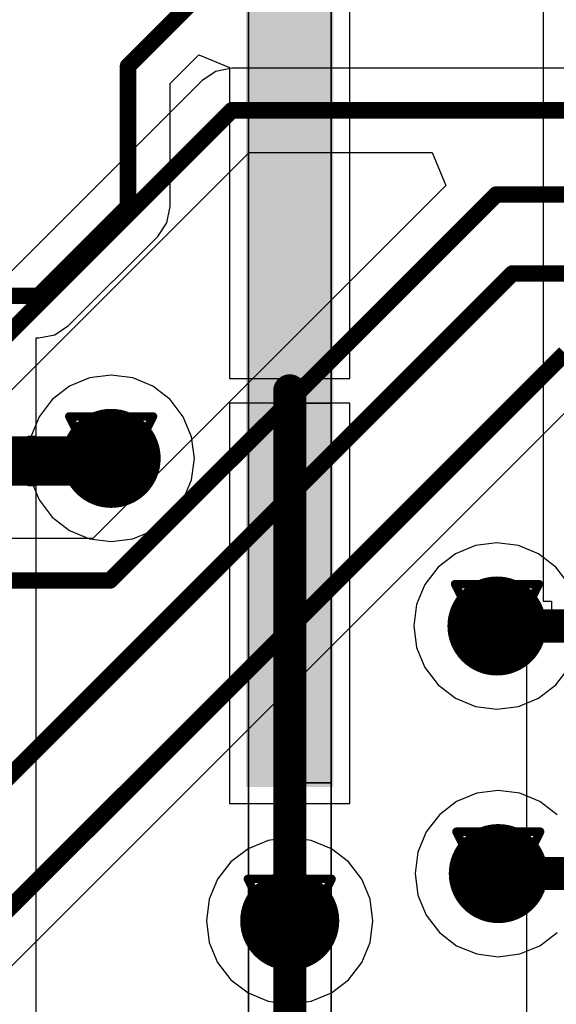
# Model space of a CAD drawing. Header units: millimetres. Extents: x 138 to 555, y 26 to 334.
# Tile 282 of 656: x 223.19 to 226.43, y 214.97 to 220.93. Entities that reach past the tile are written whole.
import ezdxf

# ---------------------------------------------------------------- set-up
doc = ezdxf.new("R2010")
doc.units = ezdxf.units.MM
for name, color, linetype in [('BottomLayer', 5, 'Continuous'), ('DrillDrawing', 1, 'Continuous'), ('Mechanical27', 56, 'Continuous'), ('MidLayer1', 16, 'Continuous'), ('MidLayer2', 76, 'Continuous'), ('MidLayer3', 90, 'Continuous'), ('MidLayer4', 156, 'Continuous'), ('MultiLayer', 9, 'Continuous'), ('TopLayer', 1, 'Continuous'), ('TopPaste', 8, 'Continuous'), ('TopSolder', 216, 'Continuous'), ('ViaHoleLayer', 16, 'Continuous')]:
    doc.layers.add(name, color=color, linetype=linetype)

# ---------------------------------------------------------------- blocks, each defined once
blk = doc.blocks.new('CON_SAMTEC_QSH_060_01_L_D_A_808')
at = {"layer": 'Mechanical27', "const_width": 0.01}
for points in [[(18, 0.25), (2, 0.25)], [(9.2, 0.25), (6.9, 0.25)], [(6.9, 0), (6.9, 0.25)], [(9.2, 0), (9.2, 0.25)], [(9.2, 0), (6.9, 0)], [(18, -0.25), (2, -0.25)]]:
    blk.add_lwpolyline(points, dxfattribs=at)
at = {"layer": 'Mechanical27', "const_width": 0.005}
for points in [[(6.8975, 0.25, 1), (6.9025, 0.25, 1)], [(6.8975, 0.25, 1), (6.9025, 0.25, 1)], [(9.1975, 0.25, 1), (9.2025, 0.25, 1)], [(9.1975, 0.25, 1), (9.2025, 0.25, 1)], [(6.8975, 0, 1), (6.9025, 0, 1)], [(6.8975, 0, 1), (6.9025, 0, 1)], [(9.1975, 0, 1), (9.2025, 0, 1)], [(9.1975, 0, 1), (9.2025, 0, 1)]]:
    blk.add_lwpolyline(points, format="xyb", close=True, dxfattribs=at)
at = {"layer": 'TopLayer'}
blk.add_solid([(4.475, -0.215), (9.175, -0.215), (4.475, 0.215), (9.175, 0.215)], dxfattribs=at)
at = {"layer": 'TopPaste'}
blk.add_solid([(4.475, -0.215), (9.175, -0.215), (4.475, 0.215), (9.175, 0.215)], dxfattribs=at)
at = {"layer": 'TopSolder'}
blk.add_solid([(4.425, -0.265), (9.225, -0.265), (4.425, 0.265), (9.225, 0.265)], dxfattribs=at)

msp = doc.modelspace()

# ---------------------------------------------------------------- linework, layer by layer
at = {"layer": 'BottomLayer'}
for p, q in [((224.3722, 220.617), (224.2895, 220.5618)), ((224.4698, 220.6364), (224.3722, 220.617)), ((253.3334, 220.6364), (224.4698, 220.6364)), ((224.2895, 220.5618), (220.4252, 216.6975)), ((222.4218, 217.9731), (224.5753, 220.1267)), ((224.5753, 220.1267), (225.6829, 220.1267)), ((225.6829, 220.1267), (225.7658, 219.9267)), ((225.7658, 219.9267), (223.6275, 217.7884)), ((220.7783, 212.8405), (226.5933, 218.6556)), ((223.6275, 217.7884), (222.4984, 217.7884))]:
    msp.add_line(p, q, dxfattribs=at)
at = {"layer": 'BottomLayer', "const_width": 0.1}
for points in [[(220.5308, 216.4426), (224.4698, 220.3816)], [(224.4698, 220.3816), (253.439, 220.3816)], [(223.7331, 217.5335), (226.0714, 219.8718)], [(226.0714, 219.8718), (260.1441, 219.8718)], [(222.708, 215.9321), (226.1693, 219.3933)], [(226.1693, 219.3933), (258.3619, 219.3933)], [(220.2907, 212.7134), (226.4877, 218.9105)], [(222.1107, 217.5335), (223.7331, 217.5335)]]:
    msp.add_lwpolyline(points, dxfattribs=at)
at = {"layer": 'BottomLayer'}
for points, const_width in [([(224.4448, 220.3816, 1), (224.4948, 220.3816, 1)], 0.05), ([(224.4448, 220.3816, 1), (224.4948, 220.3816, 1)], 0.05), ([(226.0464, 219.8718, 1), (226.0964, 219.8718, 1)], 0.05), ([(226.0464, 219.8718, 1), (226.0964, 219.8718, 1)], 0.05), ([(226.1443, 219.3933, 1), (226.1943, 219.3933, 1)], 0.05), ([(226.1443, 219.3933, 1), (226.1943, 219.3933, 1)], 0.05), ([(223.5889, 218.273, 1), (223.8889, 218.273, 1)], 0.3), ([(223.7081, 217.5335, 1), (223.7581, 217.5335, 1)], 0.05), ([(223.7081, 217.5335, 1), (223.7581, 217.5335, 1)], 0.05), ([(225.9256, 217.2574, 1), (226.2256, 217.2574, 1)], 0.3), ([(225.9337, 215.7574, 1), (226.2337, 215.7574, 1)], 0.3), ([(224.6704, 215.471, 1), (224.9704, 215.471, 1)], 0.3)]:
    msp.add_lwpolyline(points, format="xyb", close=True, dxfattribs=dict(at, const_width=const_width))
at = {"layer": 'DrillDrawing', "const_width": 0.0508}
for points in [[(223.4849, 218.527), (223.9929, 218.527)], [(223.4849, 218.527), (223.7389, 218.019)], [(223.7389, 218.019), (223.9929, 218.527)], [(223.5865, 218.4254), (223.8913, 218.4254)], [(223.5865, 218.4254), (223.7389, 218.1206)], [(223.7389, 218.1206), (223.8913, 218.4254)], [(225.8216, 217.5114), (226.3296, 217.5114)], [(225.8216, 217.5114), (226.0756, 217.0034)], [(226.0756, 217.0034), (226.3296, 217.5114)], [(225.9232, 217.4098), (226.228, 217.4098)], [(225.9232, 217.4098), (226.0756, 217.105)], [(226.0756, 217.105), (226.228, 217.4098)], [(225.8297, 216.0114), (226.3377, 216.0114)], [(225.8297, 216.0114), (226.0837, 215.5034)], [(226.0837, 215.5034), (226.3377, 216.0114)], [(225.9313, 215.9098), (226.2361, 215.9098)], [(225.9313, 215.9098), (226.0837, 215.605)], [(226.0837, 215.605), (226.2361, 215.9098)], [(224.5664, 215.725), (225.0744, 215.725)], [(224.5664, 215.725), (224.8204, 215.217)], [(224.8204, 215.217), (225.0744, 215.725)], [(224.668, 215.6234), (224.9728, 215.6234)], [(224.668, 215.6234), (224.8204, 215.3186)], [(224.8204, 215.3186), (224.9728, 215.6234)]]:
    msp.add_lwpolyline(points, dxfattribs=at)
at = {"layer": 'DrillDrawing', "const_width": 0.0254}
for points in [[(223.4722, 218.527, 1), (223.4976, 218.527, 1)], [(223.4722, 218.527, 1), (223.4976, 218.527, 1)], [(223.9802, 218.527, 1), (224.0056, 218.527, 1)], [(223.9802, 218.527, 1), (224.0056, 218.527, 1)], [(223.5738, 218.4254, 1), (223.5992, 218.4254, 1)], [(223.5738, 218.4254, 1), (223.5992, 218.4254, 1)], [(223.8786, 218.4254, 1), (223.904, 218.4254, 1)], [(223.8786, 218.4254, 1), (223.904, 218.4254, 1)], [(223.7262, 218.1206, 1), (223.7516, 218.1206, 1)], [(223.7262, 218.1206, 1), (223.7516, 218.1206, 1)], [(223.7262, 218.019, 1), (223.7516, 218.019, 1)], [(223.7262, 218.019, 1), (223.7516, 218.019, 1)], [(225.8089, 217.5114, 1), (225.8343, 217.5114, 1)], [(225.8089, 217.5114, 1), (225.8343, 217.5114, 1)], [(226.3169, 217.5114, 1), (226.3423, 217.5114, 1)], [(226.3169, 217.5114, 1), (226.3423, 217.5114, 1)], [(225.9105, 217.4098, 1), (225.9359, 217.4098, 1)], [(225.9105, 217.4098, 1), (225.9359, 217.4098, 1)], [(226.2153, 217.4098, 1), (226.2407, 217.4098, 1)], [(226.2153, 217.4098, 1), (226.2407, 217.4098, 1)], [(226.0629, 217.105, 1), (226.0883, 217.105, 1)], [(226.0629, 217.105, 1), (226.0883, 217.105, 1)], [(226.0629, 217.0034, 1), (226.0883, 217.0034, 1)], [(226.0629, 217.0034, 1), (226.0883, 217.0034, 1)], [(225.817, 216.0114, 1), (225.8424, 216.0114, 1)], [(225.817, 216.0114, 1), (225.8424, 216.0114, 1)], [(226.325, 216.0114, 1), (226.3504, 216.0114, 1)], [(226.325, 216.0114, 1), (226.3504, 216.0114, 1)], [(225.9186, 215.9098, 1), (225.944, 215.9098, 1)], [(225.9186, 215.9098, 1), (225.944, 215.9098, 1)], [(226.2234, 215.9098, 1), (226.2488, 215.9098, 1)], [(226.2234, 215.9098, 1), (226.2488, 215.9098, 1)], [(224.5537, 215.725, 1), (224.5791, 215.725, 1)], [(224.5537, 215.725, 1), (224.5791, 215.725, 1)], [(225.0617, 215.725, 1), (225.0871, 215.725, 1)], [(225.0617, 215.725, 1), (225.0871, 215.725, 1)], [(224.6553, 215.6234, 1), (224.6807, 215.6234, 1)], [(224.6553, 215.6234, 1), (224.6807, 215.6234, 1)], [(224.9601, 215.6234, 1), (224.9855, 215.6234, 1)], [(224.9601, 215.6234, 1), (224.9855, 215.6234, 1)], [(226.071, 215.605, 1), (226.0964, 215.605, 1)], [(226.071, 215.605, 1), (226.0964, 215.605, 1)], [(226.071, 215.5034, 1), (226.0964, 215.5034, 1)], [(226.071, 215.5034, 1), (226.0964, 215.5034, 1)], [(224.8077, 215.3186, 1), (224.8331, 215.3186, 1)], [(224.8077, 215.3186, 1), (224.8331, 215.3186, 1)], [(224.8077, 215.217, 1), (224.8331, 215.217, 1)], [(224.8077, 215.217, 1), (224.8331, 215.217, 1)]]:
    msp.add_lwpolyline(points, format="xyb", close=True, dxfattribs=at)
at = {"layer": 'MidLayer1', "const_width": 0.3}
for points in [[(223.5889, 218.273, 1), (223.8889, 218.273, 1)], [(225.9256, 217.2574, 1), (226.2256, 217.2574, 1)], [(225.9337, 215.7574, 1), (226.2337, 215.7574, 1)], [(224.6704, 215.471, 1), (224.9704, 215.471, 1)]]:
    msp.add_lwpolyline(points, format="xyb", close=True, dxfattribs=at)
at = {"layer": 'MidLayer2', "const_width": 0.3}
for points in [[(223.5889, 218.273, 1), (223.8889, 218.273, 1)], [(225.9256, 217.2574, 1), (226.2256, 217.2574, 1)], [(225.9337, 215.7574, 1), (226.2337, 215.7574, 1)], [(224.6704, 215.471, 1), (224.9704, 215.471, 1)]]:
    msp.add_lwpolyline(points, format="xyb", close=True, dxfattribs=at)
at = {"layer": 'MidLayer3', "const_width": 0.3}
for points in [[(223.5889, 218.273, 1), (223.8889, 218.273, 1)], [(225.9256, 217.2574, 1), (226.2256, 217.2574, 1)], [(225.9337, 215.7574, 1), (226.2337, 215.7574, 1)], [(224.6704, 215.471, 1), (224.9704, 215.471, 1)]]:
    msp.add_lwpolyline(points, format="xyb", close=True, dxfattribs=at)
at = {"layer": 'MidLayer4'}
for p, q in [((223.6084, 218.7601), (223.4868, 218.7098)), ((223.7389, 218.7773), (223.6084, 218.7601)), ((223.8694, 218.7601), (223.7389, 218.7773)), ((223.9911, 218.7098), (223.8694, 218.7601)), ((223.4868, 218.7098), (223.3823, 218.6296)), ((224.0955, 218.6296), (223.9911, 218.7098)), ((223.3823, 218.6296), (223.3022, 218.5252)), ((224.1757, 218.5252), (224.0955, 218.6296)), ((223.3022, 218.5252), (223.2518, 218.4035)), ((224.2261, 218.4035), (224.1757, 218.5252)), ((223.2518, 218.4035), (223.2346, 218.273)), ((224.2432, 218.273), (224.2261, 218.4035)), ((223.2346, 218.273), (223.2518, 218.1425)), ((224.2261, 218.1425), (224.2432, 218.273)), ((223.2518, 218.1425), (223.3022, 218.0209)), ((224.1757, 218.0209), (224.2261, 218.1425)), ((223.3022, 218.0209), (223.3823, 217.9164)), ((224.0955, 217.9164), (224.1757, 218.0209)), ((223.3823, 217.9164), (223.4868, 217.8363)), ((223.9911, 217.8363), (224.0955, 217.9164)), ((223.4868, 217.8363), (223.6084, 217.7859)), ((223.8694, 217.7859), (223.9911, 217.8363)), ((223.6084, 217.7859), (223.7389, 217.7687)), ((223.7389, 217.7687), (223.8694, 217.7859)), ((225.9451, 217.7445), (225.8235, 217.6941)), ((226.0756, 217.7617), (225.9451, 217.7445)), ((226.2061, 217.7445), (226.0756, 217.7617)), ((226.3278, 217.6941), (226.2061, 217.7445)), ((225.8235, 217.6941), (225.719, 217.614)), ((226.4322, 217.614), (226.3278, 217.6941)), ((225.719, 217.614), (225.6389, 217.5095)), ((226.5124, 217.5095), (226.4322, 217.614)), ((225.6389, 217.5095), (225.5885, 217.3879)), ((225.5885, 217.3879), (225.5713, 217.2574)), ((225.5713, 217.2574), (225.5885, 217.1269)), ((225.5885, 217.1269), (225.6389, 217.0052)), ((225.6389, 217.0052), (225.719, 216.9008)), ((226.4322, 216.9008), (226.5124, 217.0052)), ((225.719, 216.9008), (225.8235, 216.8206)), ((226.3278, 216.8206), (226.4322, 216.9008)), ((225.8235, 216.8206), (225.9451, 216.7703)), ((226.2061, 216.7703), (226.3278, 216.8206)), ((225.9451, 216.7703), (226.0756, 216.7531)), ((226.0756, 216.7531), (226.2061, 216.7703)), ((226.0837, 216.2617), (225.9531, 216.2445)), ((226.2142, 216.2445), (226.0837, 216.2617)), ((225.8315, 216.1941), (225.7271, 216.114)), ((225.9531, 216.2445), (225.8315, 216.1941)), ((226.3358, 216.1941), (226.2142, 216.2445)), ((226.4403, 216.114), (226.3358, 216.1941)), ((225.7271, 216.114), (225.6469, 216.0095)), ((224.6899, 215.9582), (224.5683, 215.9078)), ((224.8204, 215.9754), (224.6899, 215.9582)), ((224.951, 215.9582), (224.8204, 215.9754)), ((225.0726, 215.9078), (224.951, 215.9582)), ((225.6469, 216.0095), (225.5965, 215.8879)), ((224.5683, 215.9078), (224.4638, 215.8277)), ((225.1771, 215.8277), (225.0726, 215.9078)), ((225.5965, 215.8879), (225.5794, 215.7574)), ((224.4638, 215.8277), (224.3837, 215.7232)), ((225.2572, 215.7232), (225.1771, 215.8277)), ((224.3837, 215.7232), (224.3333, 215.6016)), ((225.3076, 215.6016), (225.2572, 215.7232)), ((225.5794, 215.7574), (225.5965, 215.6268)), ((224.3333, 215.6016), (224.3161, 215.471)), ((225.3248, 215.471), (225.3076, 215.6016)), ((225.5965, 215.6268), (225.6469, 215.5052)), ((225.6469, 215.5052), (225.7271, 215.4008)), ((224.3161, 215.471), (224.3333, 215.3405)), ((225.3076, 215.3405), (225.3248, 215.471)), ((225.7271, 215.4008), (225.8315, 215.3206)), ((226.3358, 215.3206), (226.4403, 215.4008)), ((224.3333, 215.3405), (224.3837, 215.2189)), ((225.2572, 215.2189), (225.3076, 215.3405)), ((225.8315, 215.3206), (225.9531, 215.2702)), ((226.2142, 215.2702), (226.3358, 215.3206)), ((225.9531, 215.2702), (226.0837, 215.253)), ((226.0837, 215.253), (226.2142, 215.2702)), ((224.3837, 215.2189), (224.4638, 215.1144)), ((225.1771, 215.1144), (225.2572, 215.2189)), ((224.4638, 215.1144), (224.5683, 215.0343)), ((225.0726, 215.0343), (225.1771, 215.1144)), ((224.5683, 215.0343), (224.6899, 214.9839)), ((224.951, 214.9839), (225.0726, 215.0343)), ((224.6899, 214.9839), (224.8204, 214.9667)), ((224.8204, 214.9667), (224.951, 214.9839))]:
    msp.add_line(p, q, dxfattribs=at)
at = {"layer": 'MidLayer4', "const_width": 0.3}
for points in [[(223.5889, 218.273, 1), (223.8889, 218.273, 1)], [(225.9256, 217.2574, 1), (226.2256, 217.2574, 1)], [(225.9337, 215.7574, 1), (226.2337, 215.7574, 1)], [(224.6704, 215.471, 1), (224.9704, 215.471, 1)]]:
    msp.add_lwpolyline(points, format="xyb", close=True, dxfattribs=at)
at = {"layer": 'MultiLayer', "const_width": 0.3}
for points in [[(223.5889, 218.273, 1), (223.8889, 218.273, 1)], [(225.9256, 217.2574, 1), (226.2256, 217.2574, 1)], [(225.9337, 215.7574, 1), (226.2337, 215.7574, 1)], [(224.6704, 215.471, 1), (224.9704, 215.471, 1)]]:
    msp.add_lwpolyline(points, format="xyb", close=True, dxfattribs=at)
at = {"layer": 'TopLayer'}
for p, q in [((226.3555, 221.4074), (226.3555, 220.4074)), ((225.1855, 218.7574), (225.1855, 221.1824)), ((224.096, 220.5439), (224.2707, 220.7185)), ((224.2707, 220.7185), (224.4555, 220.642)), ((224.4555, 220.642), (224.4555, 218.7574)), ((224.096, 219.7985), (224.096, 220.5439)), ((226.3555, 220.4074), (226.3555, 219.4074)), ((224.0766, 219.7009), (224.096, 219.7985)), ((224.0214, 219.6182), (224.0766, 219.7009)), ((223.4803, 219.0771), (224.0214, 219.6182)), ((226.3555, 219.4074), (226.3555, 218.4074)), ((223.3976, 219.0219), (223.4803, 219.0771)), ((223.2855, 218.4074), (223.2855, 219.0025)), ((223.2855, 219.0025), (223.3001, 219.0025)), ((223.3001, 219.0025), (223.3976, 219.0219)), ((224.4555, 218.7574), (224.8205, 218.7574)), ((224.8205, 218.7574), (225.1855, 218.7574)), ((224.7455, 218.6074), (224.4555, 218.6074)), ((224.4555, 218.6074), (224.4555, 216.1824)), ((224.7455, 216.1824), (224.7455, 218.6074)), ((225.1855, 218.6074), (224.8955, 218.6074)), ((224.8955, 218.6074), (224.8955, 216.1824)), ((225.1855, 216.1824), (225.1855, 218.6074)), ((223.2355, 218.3324), (223.2355, 218.4074)), ((223.2355, 218.4074), (223.2855, 218.4074)), ((226.3555, 218.4074), (226.3555, 217.4074)), ((221.9505, 218.3324), (223.2355, 218.3324)), ((223.2355, 218.1824), (221.9505, 218.1824)), ((223.2355, 218.1074), (223.2355, 218.1824)), ((223.2855, 218.1074), (223.2355, 218.1074)), ((223.2855, 216.9074), (223.2855, 218.1074)), ((226.3555, 217.4074), (226.4055, 217.4074)), ((226.4055, 217.4074), (226.4055, 217.2074)), ((226.4055, 217.2074), (226.2555, 217.2074)), ((226.2555, 217.2074), (226.2555, 216.3074)), ((223.2855, 215.9074), (223.2855, 216.9074)), ((226.2555, 216.3074), (226.2555, 215.8074)), ((224.4555, 216.1824), (224.7455, 216.1824)), ((224.8955, 216.1824), (225.1855, 216.1824)), ((223.2855, 214.9074), (223.2855, 215.9074)), ((226.2555, 215.8074), (226.2555, 215.8074)), ((226.2555, 215.8074), (226.2555, 215.7074)), ((226.2555, 215.7074), (226.2555, 215.7074)), ((226.2555, 215.7074), (226.2555, 214.8074))]:
    msp.add_line(p, q, dxfattribs=at)
for points, const_width in [([(223.8411, 220.6494), (225.2943, 222.1026)], 0.1), ([(223.8411, 219.7985), (223.8411, 220.6494)], 0.1), ([(223.3001, 219.2574), (223.8411, 219.7985)], 0.1), ([(221.9505, 219.2574), (223.3001, 219.2574)], 0.1), ([(224.8204, 215.471), (224.8204, 218.6824)], 0.2), ([(221.9505, 218.2574), (223.7233, 218.2574)], 0.3), ([(223.7233, 218.2574), (223.7389, 218.273)], 0.3), ([(226.0756, 217.2574), (227.6904, 217.2574)], 0.2), ([(226.0837, 215.7574), (227.6904, 215.7574)], 0.2), ([(224.8204, 212.3324), (224.8204, 215.471)], 0.2)]:
    msp.add_lwpolyline(points, dxfattribs=dict(at, const_width=const_width))
for points, const_width in [([(223.8161, 220.6494, 1), (223.8661, 220.6494, 1)], 0.05), ([(223.8161, 220.6494, 1), (223.8661, 220.6494, 1)], 0.05), ([(223.8161, 219.7985, 1), (223.8661, 219.7985, 1)], 0.05), ([(223.8161, 219.7985, 1), (223.8661, 219.7985, 1)], 0.05), ([(223.2751, 219.2574, 1), (223.3251, 219.2574, 1)], 0.05), ([(223.2751, 219.2574, 1), (223.3251, 219.2574, 1)], 0.05), ([(224.7704, 218.6824, 1), (224.8704, 218.6824, 1)], 0.1), ([(223.5889, 218.273, 1), (223.8889, 218.273, 1)], 0.3), ([(223.6483, 218.2574, 1), (223.7983, 218.2574, 1)], 0.15), ([(223.6483, 218.2574, 1), (223.7983, 218.2574, 1)], 0.15), ([(223.6639, 218.273, 1), (223.8139, 218.273, 1)], 0.15), ([(225.9256, 217.2574, 1), (226.2256, 217.2574, 1)], 0.3), ([(226.0256, 217.2574, 1), (226.1256, 217.2574, 1)], 0.1), ([(225.9337, 215.7574, 1), (226.2337, 215.7574, 1)], 0.3), ([(226.0337, 215.7574, 1), (226.1337, 215.7574, 1)], 0.1), ([(224.6704, 215.471, 1), (224.9704, 215.471, 1)], 0.3), ([(224.7704, 215.471, 1), (224.8704, 215.471, 1)], 0.1), ([(224.7704, 215.471, 1), (224.8704, 215.471, 1)], 0.1)]:
    msp.add_lwpolyline(points, format="xyb", close=True, dxfattribs=dict(at, const_width=const_width))
at = {"layer": 'ViaHoleLayer', "const_width": 0.15}
for points in [[(223.6639, 218.273, 1), (223.8139, 218.273, 1)], [(226.0006, 217.2574, 1), (226.1506, 217.2574, 1)], [(226.0087, 215.7574, 1), (226.1587, 215.7574, 1)], [(224.7455, 215.471, 1), (224.8954, 215.471, 1)]]:
    msp.add_lwpolyline(points, format="xyb", close=True, dxfattribs=at)

# ---------------------------------------------------------------- block references
at = {"rotation": 270}
msp.add_blockref('CON_SAMTEC_QSH_060_01_L_D_A_808', (224.8205, 225.5074), dxfattribs=at)

doc.saveas('drawing.dxf')
